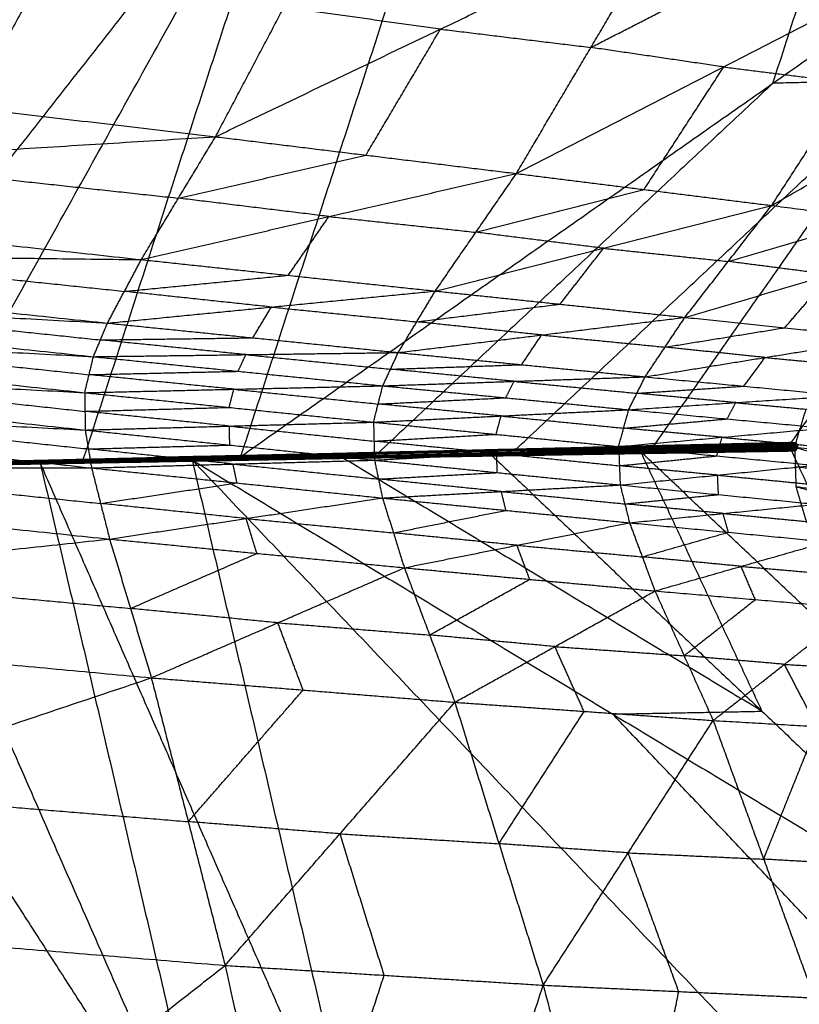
# Model space of a CAD drawing. Header units: millimetres. Extents: x -106 to 110, y -96 to 120.
# Tile 722 of 1020: x 105.51 to 106.78, y -0.78 to 0.82. Entities that reach past the tile are written whole.
import ezdxf

# ---------------------------------------------------------------- set-up
doc = ezdxf.new("R2010")
doc.units = ezdxf.units.MM
doc.header["$MEASUREMENT"] = 0
doc.layers.add('Default', color=7, linetype='Continuous', true_color=0x000000)

msp = doc.modelspace()

# ---------------------------------------------------------------- linework, layer by layer
at = {"layer": 'Default'}
for points in [[(104.848, 0.0852, 11.5495), (105.7133, 1.1879, 10.8952), (106.5785, 2.2906, 10.2409)], [(105.3574, 0.0968, 11.8487), (105.968, 1.1937, 11.0448), (106.5785, 2.2906, 10.2409)], [(105.8698, 0.1086, 12.1525), (106.2242, 1.1996, 11.1967), (106.5785, 2.2906, 10.2409)], [(106.7326, 0.7139, 11.9338), (106.9098, 1.2594, 11.4559), (107.087, 1.8049, 10.978)], [(105.8698, 0.1086, 12.1525), (106.7326, 0.7139, 11.9338), (107.5954, 1.3193, 11.7151)], [(106.3145, 0.1188, 12.4182), (106.955, 0.719, 12.0666), (107.5954, 1.3193, 11.7151)], [(106.7614, 0.129, 12.6869), (107.1784, 0.7242, 12.201), (107.5954, 1.3193, 11.7151)], [(105.1027, 0.091, 11.6991), (105.5353, 0.6423, 11.3719), (105.968, 1.1937, 11.0448)], [(105.7133, 1.1879, 10.8952), (105.408, 0.6394, 11.2971), (105.1027, 0.091, 11.6991)], [(105.968, 1.1937, 11.0448), (105.7908, 0.6482, 11.5227), (105.6136, 0.1027, 12.0006)], [(104.6755, 0.7632, 13.5853), (105.3628, 0.9049, 13.6617), (106.05, 1.0465, 13.738)], [(105.8287, 0.6272, 13.7584), (105.9394, 0.8369, 13.7482), (106.05, 1.0465, 13.738)], [(105.8287, 0.6272, 13.7584), (106.1935, 0.8018, 13.7192), (106.5583, 0.9764, 13.6801)], [(106.3166, 0.5675, 13.7347), (106.4375, 0.772, 13.7074), (106.5583, 0.9764, 13.6801)], [(106.4375, 0.772, 13.7074), (106.6056, 0.8584, 13.6627), (106.7738, 0.9449, 13.618)], [(106.3166, 0.5675, 13.7347), (106.6529, 0.7404, 13.6453), (106.9892, 0.9133, 13.556)], [(106.7307, 0.5156, 13.65), (106.8599, 0.7144, 13.603), (106.9892, 0.9133, 13.556)], [(106.7307, 0.5156, 13.65), (107.032, 0.6875, 13.5161), (107.3332, 0.8595, 13.3821)], [(106.1935, 0.8018, 13.7192), (106.0665, 0.8193, 13.7337), (105.9394, 0.8369, 13.7482)], [(106.0727, 0.5973, 13.7465), (106.1331, 0.6996, 13.7329), (106.1935, 0.8018, 13.7192)], [(106.1935, 0.8018, 13.7192), (106.3155, 0.7869, 13.7133), (106.4375, 0.772, 13.7074)], [(106.6529, 0.7404, 13.6453), (106.5452, 0.7562, 13.6764), (106.4375, 0.772, 13.7074)], [(104.6755, 0.7632, 13.5853), (105.2521, 0.6952, 13.6718), (105.8287, 0.6272, 13.7584)], [(106.5237, 0.5415, 13.6924), (106.5883, 0.641, 13.6689), (106.6529, 0.7404, 13.6453)], [(106.6529, 0.7404, 13.6453), (106.7564, 0.7274, 13.6242), (106.8599, 0.7144, 13.603)], [(106.955, 0.719, 12.0666), (106.7465, 0.4215, 12.3096), (106.538, 0.1239, 12.5525)], [(106.955, 0.719, 12.0666), (106.8438, 0.7165, 12.0002), (106.7326, 0.7139, 11.9338)], [(106.7326, 0.7139, 11.9338), (106.4124, 0.4138, 12.1096), (106.0922, 0.1137, 12.2854)], [(104.5826, 0.5498, 13.5723), (105.2057, 0.5885, 13.6653), (105.8287, 0.6272, 13.7584)], [(105.7083, 0.4278, 13.7701), (105.7685, 0.5275, 13.7642), (105.8287, 0.6272, 13.7584)], [(105.8287, 0.6272, 13.7584), (106.0727, 0.5973, 13.7465), (106.3166, 0.5675, 13.7347)], [(105.7685, 0.5275, 13.7642), (105.9206, 0.5624, 13.7554), (106.0727, 0.5973, 13.7465)], [(105.2057, 0.5885, 13.6653), (105.4871, 0.558, 13.7148), (105.7685, 0.5275, 13.7642)], [(105.7083, 0.4278, 13.7701), (106.0125, 0.4977, 13.7524), (106.3166, 0.5675, 13.7347)], [(106.1851, 0.3768, 13.7657), (106.2509, 0.4722, 13.7502), (106.3166, 0.5675, 13.7347)], [(106.3166, 0.5675, 13.7347), (106.5237, 0.5415, 13.6924), (106.7307, 0.5156, 13.65)], [(104.5826, 0.5498, 13.5723), (105.1455, 0.4888, 13.6712), (105.7083, 0.4278, 13.7701)], [(106.0125, 0.4977, 13.7524), (105.8905, 0.5126, 13.7583), (105.7685, 0.5275, 13.7642)], [(106.2509, 0.4722, 13.7502), (106.3873, 0.5069, 13.7213), (106.5237, 0.5415, 13.6924)], [(106.1851, 0.3768, 13.7657), (106.4579, 0.4462, 13.7079), (106.7307, 0.5156, 13.65)], [(106.59, 0.3341, 13.7032), (106.6603, 0.4248, 13.6766), (106.7307, 0.5156, 13.65)], [(106.7307, 0.5156, 13.65), (106.8963, 0.4942, 13.5839), (107.0618, 0.4728, 13.5178)], [(105.9467, 0.4023, 13.7679), (105.9796, 0.45, 13.7601), (106.0125, 0.4977, 13.7524)], [(106.0125, 0.4977, 13.7524), (106.1317, 0.4849, 13.7513), (106.2509, 0.4722, 13.7502)], [(106.6603, 0.4248, 13.6766), (106.7783, 0.4595, 13.6303), (106.8963, 0.4942, 13.5839)], [(106.4579, 0.4462, 13.7079), (106.3544, 0.4592, 13.729), (106.2509, 0.4722, 13.7502)], [(106.59, 0.3341, 13.7032), (106.8259, 0.4034, 13.6105), (107.0618, 0.4728, 13.5178)], [(104.5401, 0.4418, 13.567), (105.0967, 0.3833, 13.6716), (105.6534, 0.3248, 13.7761)], [(104.5401, 0.4418, 13.567), (105.1242, 0.4348, 13.6686), (105.7083, 0.4278, 13.7701)], [(105.1242, 0.4348, 13.6686), (105.4025, 0.4055, 13.7208), (105.6809, 0.3763, 13.7731)], [(106.3875, 0.3555, 13.7344), (106.4227, 0.4008, 13.7211), (106.4579, 0.4462, 13.7079)], [(106.4579, 0.4462, 13.7079), (106.5591, 0.4355, 13.6922), (106.6603, 0.4248, 13.6766)], [(105.6534, 0.3248, 13.7761), (105.6809, 0.3763, 13.7731), (105.7083, 0.4278, 13.7701)], [(105.7083, 0.4278, 13.7701), (105.9467, 0.4023, 13.7679), (106.1851, 0.3768, 13.7657)], [(106.8259, 0.4034, 13.6105), (106.7431, 0.4141, 13.6435), (106.6603, 0.4248, 13.6766)], [(105.6809, 0.3763, 13.7731), (105.8138, 0.3893, 13.7705), (105.9467, 0.4023, 13.7679)], [(106.752, 0.3173, 13.6488), (106.789, 0.3603, 13.6296), (106.8259, 0.4034, 13.6105)], [(104.5223, 0.3864, 13.5652), (105.0764, 0.3283, 13.672), (105.6306, 0.2703, 13.7788)], [(104.5223, 0.3864, 13.5652), (105.0878, 0.3556, 13.6706), (105.6534, 0.3248, 13.7761)], [(105.6534, 0.3248, 13.7761), (105.9192, 0.3508, 13.7709), (106.1851, 0.3768, 13.7657)], [(105.9192, 0.3508, 13.7709), (105.8, 0.3635, 13.772), (105.6809, 0.3763, 13.7731)], [(106.125, 0.277, 13.7804), (106.155, 0.3269, 13.7731), (106.1851, 0.3768, 13.7657)], [(106.1851, 0.3768, 13.7657), (106.3875, 0.3555, 13.7344), (106.59, 0.3341, 13.7032)], [(105.0878, 0.3556, 13.6706), (105.3649, 0.3266, 13.724), (105.642, 0.2975, 13.7774)], [(106.155, 0.3269, 13.7731), (106.2713, 0.3412, 13.7537), (106.3875, 0.3555, 13.7344)], [(105.8892, 0.3009, 13.7783), (105.9042, 0.3258, 13.7746), (105.9192, 0.3508, 13.7709)], [(105.9192, 0.3508, 13.7709), (106.0371, 0.3389, 13.772), (106.155, 0.3269, 13.7731)], [(104.5107, 0.3293, 13.5645), (105.0636, 0.2706, 13.6723), (105.6165, 0.2119, 13.7802)], [(104.5107, 0.3293, 13.5645), (105.0707, 0.2998, 13.6716), (105.6306, 0.2703, 13.7788)], [(105.6306, 0.2703, 13.7788), (105.642, 0.2975, 13.7774), (105.6534, 0.3248, 13.7761)], [(105.6534, 0.3248, 13.7761), (105.8892, 0.3009, 13.7783), (106.125, 0.277, 13.7804)], [(106.125, 0.277, 13.7804), (106.3575, 0.3055, 13.7418), (106.59, 0.3341, 13.7032)], [(106.3575, 0.3055, 13.7418), (106.2562, 0.3162, 13.7574), (106.155, 0.3269, 13.7731)], [(106.5255, 0.2376, 13.728), (106.5577, 0.2858, 13.7156), (106.59, 0.3341, 13.7032)], [(106.59, 0.3341, 13.7032), (106.752, 0.3173, 13.6488), (106.9141, 0.3004, 13.5944)], [(106.3252, 0.2573, 13.7542), (106.3413, 0.2814, 13.748), (106.3575, 0.3055, 13.7418)], [(106.3575, 0.3055, 13.7418), (106.4576, 0.2957, 13.7287), (106.5577, 0.2858, 13.7156)], [(106.5577, 0.2858, 13.7156), (106.6549, 0.3015, 13.6822), (106.752, 0.3173, 13.6488)], [(105.0707, 0.2998, 13.6716), (105.3471, 0.2704, 13.7255), (105.6236, 0.2411, 13.7795)], [(105.642, 0.2975, 13.7774), (105.7656, 0.2992, 13.7779), (105.8892, 0.3009, 13.7783)], [(105.8778, 0.2736, 13.7796), (105.7599, 0.2856, 13.7785), (105.642, 0.2975, 13.7774)], [(106.5255, 0.2376, 13.728), (106.7198, 0.269, 13.6612), (106.9141, 0.3004, 13.5944)], [(105.6306, 0.2703, 13.7788), (105.8778, 0.2736, 13.7796), (106.125, 0.277, 13.7804)], [(105.8653, 0.2466, 13.7827), (105.8715, 0.2601, 13.7811), (105.8778, 0.2736, 13.7796)], [(105.8778, 0.2736, 13.7796), (105.9951, 0.2618, 13.7816), (106.1125, 0.25, 13.7835)], [(106.1, 0.223, 13.7865), (106.1125, 0.25, 13.7835), (106.125, 0.277, 13.7804)], [(106.125, 0.277, 13.7804), (106.3252, 0.2573, 13.7542), (106.5255, 0.2376, 13.728)], [(106.7198, 0.269, 13.6612), (106.6388, 0.2774, 13.6884), (106.5577, 0.2858, 13.7156)], [(104.5092, 0.2705, 13.5651), (105.0629, 0.2412, 13.6726), (105.6165, 0.2119, 13.7802)], [(104.5092, 0.2705, 13.5651), (105.0632, 0.2109, 13.6718), (105.6172, 0.1513, 13.7785)], [(105.6165, 0.2119, 13.7802), (105.6236, 0.2411, 13.7795), (105.6306, 0.2703, 13.7788)], [(105.6306, 0.2703, 13.7788), (105.8653, 0.2466, 13.7827), (106.1, 0.223, 13.7865)], [(106.1125, 0.25, 13.7835), (106.2189, 0.2536, 13.7688), (106.3252, 0.2573, 13.7542)], [(106.6858, 0.2224, 13.6789), (106.7028, 0.2457, 13.67), (106.7198, 0.269, 13.6612)], [(106.7198, 0.269, 13.6612), (106.7999, 0.2614, 13.6366), (106.8801, 0.2538, 13.6121)], [(105.0629, 0.2412, 13.6726), (105.3399, 0.2114, 13.726), (105.6169, 0.1816, 13.7793)], [(105.6236, 0.2411, 13.7795), (105.7444, 0.2439, 13.7811), (105.8653, 0.2466, 13.7827)], [(105.8583, 0.2175, 13.7834), (105.7409, 0.2293, 13.7814), (105.6236, 0.2411, 13.7795)], [(106.3128, 0.2303, 13.7572), (106.2126, 0.2401, 13.7704), (106.1125, 0.25, 13.7835)], [(106.1, 0.223, 13.7865), (106.3128, 0.2303, 13.7572), (106.5255, 0.2376, 13.728)], [(106.2994, 0.2036, 13.7623), (106.3061, 0.2169, 13.7598), (106.3128, 0.2303, 13.7572)], [(106.3128, 0.2303, 13.7572), (106.4124, 0.2206, 13.7451), (106.5121, 0.2109, 13.733)], [(106.4987, 0.1842, 13.738), (106.5121, 0.2109, 13.733), (106.5255, 0.2376, 13.728)], [(106.5255, 0.2376, 13.728), (106.6858, 0.2224, 13.6789), (106.8461, 0.2072, 13.6298)], [(104.5141, 0.2093, 13.5664), (105.0656, 0.1803, 13.6724), (105.6172, 0.1513, 13.7785)], [(104.5141, 0.2093, 13.5664), (105.0708, 0.1496, 13.6704), (105.6276, 0.0898, 13.7745)], [(105.6165, 0.2119, 13.7802), (105.8583, 0.2175, 13.7834), (106.1, 0.223, 13.7865)], [(105.6165, 0.2119, 13.7802), (105.6169, 0.1816, 13.7793), (105.6172, 0.1513, 13.7785)], [(105.6165, 0.2119, 13.7802), (105.8507, 0.188, 13.7849), (106.0849, 0.164, 13.7896)], [(105.8507, 0.188, 13.7849), (105.8545, 0.2027, 13.7841), (105.8583, 0.2175, 13.7834)], [(105.8583, 0.2175, 13.7834), (105.9754, 0.2055, 13.7857), (106.0924, 0.1935, 13.7881)], [(106.0849, 0.164, 13.7896), (106.0924, 0.1935, 13.7881), (106.1, 0.223, 13.7865)], [(106.1, 0.223, 13.7865), (106.2994, 0.2036, 13.7623), (106.4987, 0.1842, 13.738)], [(106.5121, 0.2109, 13.733), (106.599, 0.2166, 13.7059), (106.6858, 0.2224, 13.6789)], [(106.6724, 0.1957, 13.6839), (106.5923, 0.2033, 13.7084), (106.5121, 0.2109, 13.733)], [(106.0924, 0.1935, 13.7881), (106.1959, 0.1985, 13.7752), (106.2994, 0.2036, 13.7623)], [(106.2918, 0.1741, 13.7638), (106.1921, 0.1838, 13.7759), (106.0924, 0.1935, 13.7881)], [(106.4987, 0.1842, 13.738), (106.6724, 0.1957, 13.6839), (106.8461, 0.2072, 13.6298)], [(106.6583, 0.1693, 13.691), (106.6654, 0.1825, 13.6875), (106.6724, 0.1957, 13.6839)], [(106.6724, 0.1957, 13.6839), (106.7522, 0.1883, 13.6604), (106.832, 0.1808, 13.6369)], [(105.0656, 0.1803, 13.6724), (105.344, 0.1504, 13.7245), (105.6224, 0.1206, 13.7765)], [(105.6169, 0.1816, 13.7793), (105.7338, 0.1848, 13.7821), (105.8507, 0.188, 13.7849)], [(105.851, 0.1577, 13.784), (105.734, 0.1696, 13.7817), (105.6169, 0.1816, 13.7793)], [(106.0849, 0.164, 13.7896), (106.2918, 0.1741, 13.7638), (106.4987, 0.1842, 13.738)], [(106.4825, 0.1245, 13.7429), (106.4906, 0.1543, 13.7404), (106.4987, 0.1842, 13.738)], [(106.4987, 0.1842, 13.738), (106.6583, 0.1693, 13.691), (106.8179, 0.1545, 13.644)], [(106.768, 0.1237, 12.677), (106.7772, 0.1544, 12.669), (106.7865, 0.1852, 12.6611)], [(105.6172, 0.1513, 13.7785), (105.851, 0.1577, 13.784), (106.0849, 0.164, 13.7896)], [(106.0849, 0.164, 13.7896), (106.0857, 0.1332, 13.7879), (106.0865, 0.1024, 13.7863)], [(106.0849, 0.164, 13.7896), (106.2837, 0.1443, 13.7662), (106.4825, 0.1245, 13.7429)], [(106.2837, 0.1443, 13.7662), (106.2877, 0.1592, 13.765), (106.2918, 0.1741, 13.7638)], [(106.2918, 0.1741, 13.7638), (106.3912, 0.1642, 13.7521), (106.4906, 0.1543, 13.7404)], [(106.4906, 0.1543, 13.7404), (106.5745, 0.1618, 13.7157), (106.6583, 0.1693, 13.691)], [(105.6172, 0.1513, 13.7785), (105.6224, 0.1206, 13.7765), (105.6276, 0.0898, 13.7745)], [(105.6172, 0.1513, 13.7785), (105.8518, 0.1269, 13.7824), (106.0865, 0.1024, 13.7863)], [(105.851, 0.1577, 13.784), (105.9684, 0.1454, 13.786), (106.0857, 0.1332, 13.7879)], [(105.8518, 0.1269, 13.7824), (105.8514, 0.1423, 13.7832), (105.851, 0.1577, 13.784)], [(106.0857, 0.1332, 13.7879), (106.1847, 0.1387, 13.7771), (106.2837, 0.1443, 13.7662)], [(106.4825, 0.1245, 13.7429), (106.6502, 0.1395, 13.6934), (106.8179, 0.1545, 13.644)], [(106.6502, 0.1395, 13.6934), (106.5704, 0.1469, 13.7169), (106.4906, 0.1543, 13.7404)], [(106.2845, 0.1135, 13.7646), (106.1851, 0.1233, 13.7762), (106.0857, 0.1332, 13.7879)], [(106.0939, 0.1139, 12.2687), (106.4314, 0.1225, 12.4728), (106.7689, 0.1311, 12.6769)], [(106.0939, 0.1139, 12.2687), (106.4327, 0.1213, 12.4708), (106.7716, 0.1288, 12.6729)], [(106.1068, 0.1157, 12.2857), (106.4356, 0.1235, 12.4844), (106.7644, 0.1313, 12.6831)], [(106.1068, 0.1157, 12.2857), (106.4378, 0.1234, 12.4813), (106.7689, 0.1311, 12.6769)], [(106.1068, 0.1157, 12.2857), (106.4348, 0.1232, 12.4854), (106.7629, 0.1306, 12.6851)], [(106.3145, 0.1188, 12.4182), (106.5387, 0.1247, 12.5517), (106.7629, 0.1306, 12.6851)], [(106.3145, 0.1188, 12.4182), (106.5383, 0.1244, 12.5522), (106.7621, 0.13, 12.6861)], [(106.3145, 0.1188, 12.4182), (106.538, 0.1239, 12.5525), (106.7614, 0.129, 12.6869)], [(106.7702, 0.13, 12.6749), (106.6008, 0.1262, 12.5739), (106.4314, 0.1225, 12.4728)], [(106.7636, 0.131, 12.6841), (106.5992, 0.1271, 12.5848), (106.4348, 0.1232, 12.4854)], [(106.4356, 0.1235, 12.4844), (106.5996, 0.1272, 12.5843), (106.7636, 0.131, 12.6841)], [(106.4378, 0.1234, 12.4813), (106.6022, 0.1273, 12.5807), (106.7667, 0.1312, 12.68)], [(106.7617, 0.1295, 12.6865), (106.6499, 0.1267, 12.6195), (106.538, 0.1239, 12.5525)], [(106.7625, 0.1303, 12.6856), (106.6504, 0.1274, 12.6189), (106.5383, 0.1244, 12.5522)], [(106.5383, 0.1244, 12.5522), (106.65, 0.127, 12.6193), (106.7617, 0.1295, 12.6865)], [(106.6417, 0.1093, 13.6969), (106.6459, 0.1244, 13.6952), (106.6502, 0.1395, 13.6934)], [(106.6502, 0.1395, 13.6934), (106.7298, 0.1319, 13.6704), (106.8094, 0.1243, 13.6474)], [(106.7614, 0.129, 12.6869), (106.7617, 0.1295, 12.6865), (106.7621, 0.13, 12.6861)], [(106.7621, 0.13, 12.6861), (106.7625, 0.1303, 12.6856), (106.7629, 0.1306, 12.6851)], [(106.7629, 0.1306, 12.6851), (106.7636, 0.131, 12.6841), (106.7644, 0.1313, 12.6831)], [(106.7644, 0.1313, 12.6831), (106.7667, 0.1312, 12.68), (106.7689, 0.1311, 12.6769)], [(106.7689, 0.1311, 12.6769), (106.7702, 0.13, 12.6749), (106.7716, 0.1288, 12.6729)], [(106.7716, 0.1288, 12.6729), (106.772, 0.1278, 12.6722), (106.7724, 0.1267, 12.6714)], [(105.3419, 0.0966, 11.826), (105.7179, 0.1052, 12.0474), (106.0939, 0.1139, 12.2687)], [(105.3503, 0.0977, 11.838), (105.7286, 0.1067, 12.0619), (106.1068, 0.1157, 12.2857)], [(105.3503, 0.0977, 11.838), (105.7221, 0.1058, 12.0533), (106.0939, 0.1139, 12.2687)], [(105.3574, 0.0968, 11.8487), (105.7321, 0.1063, 12.0672), (106.1068, 0.1157, 12.2857)], [(105.9883, 0.1122, 12.2191), (105.8009, 0.1074, 12.1099), (105.6136, 0.1027, 12.0006)], [(105.6224, 0.1206, 13.7765), (105.7371, 0.1237, 13.7795), (105.8518, 0.1269, 13.7824)], [(105.857, 0.0961, 13.7804), (105.7397, 0.1084, 13.7785), (105.6224, 0.1206, 13.7765)], [(105.7221, 0.1058, 12.0533), (105.9112, 0.1103, 12.1653), (106.1003, 0.1148, 12.2772)], [(106.1003, 0.1148, 12.2772), (105.9144, 0.1107, 12.1695), (105.7286, 0.1067, 12.0619)], [(105.7321, 0.1063, 12.0672), (105.8602, 0.1092, 12.1432), (105.9883, 0.1122, 12.2191)], [(105.7906, 0.1029, 12.1045), (106.0326, 0.1075, 12.2489), (106.2745, 0.1121, 12.3933)], [(105.8698, 0.1086, 12.1525), (106.0922, 0.1137, 12.2854), (106.3145, 0.1188, 12.4182)], [(105.8698, 0.1086, 12.1525), (105.9883, 0.1122, 12.2191), (106.1068, 0.1157, 12.2857)], [(106.0922, 0.1137, 12.2854), (106.0402, 0.1129, 12.2522), (105.9883, 0.1122, 12.2191)], [(106.0472, 0.1056, 12.2501), (106.4054, 0.1118, 12.4661), (106.7637, 0.118, 12.6822)], [(106.0472, 0.1056, 12.2501), (106.4075, 0.1115, 12.4633), (106.7678, 0.1174, 12.6764)], [(106.0472, 0.1056, 12.2501), (106.1608, 0.1088, 12.3217), (106.2745, 0.1121, 12.3933)], [(106.0636, 0.1064, 12.2513), (106.4177, 0.1136, 12.4614), (106.7718, 0.1208, 12.6714)], [(106.0636, 0.1064, 12.2513), (106.4171, 0.1127, 12.462), (106.7707, 0.119, 12.6727)], [(106.0636, 0.1064, 12.2513), (106.4157, 0.1119, 12.4639), (106.7678, 0.1174, 12.6764)], [(106.4256, 0.1153, 12.4644), (106.2485, 0.1117, 12.3594), (106.0715, 0.1081, 12.2543)], [(106.0715, 0.1081, 12.2543), (106.2446, 0.1108, 12.3578), (106.4177, 0.1136, 12.4614)], [(106.0793, 0.1098, 12.2574), (106.4259, 0.1182, 12.4644), (106.7724, 0.1267, 12.6714)], [(106.0793, 0.1098, 12.2574), (106.4259, 0.1167, 12.4641), (106.7725, 0.1236, 12.6709)], [(106.0793, 0.1098, 12.2574), (106.4256, 0.1153, 12.4644), (106.7718, 0.1208, 12.6714)], [(106.0793, 0.1098, 12.2574), (106.0866, 0.1118, 12.263), (106.0939, 0.1139, 12.2687)], [(106.0865, 0.1024, 13.7863), (106.2845, 0.1135, 13.7646), (106.4825, 0.1245, 13.7429)], [(106.4331, 0.1203, 12.4701), (106.2599, 0.116, 12.3665), (106.0866, 0.1118, 12.263)], [(106.2107, 0.1173, 12.352), (106.1514, 0.1155, 12.3187), (106.0922, 0.1137, 12.2854)], [(106.0939, 0.1139, 12.2687), (106.4331, 0.1203, 12.4701), (106.7724, 0.1267, 12.6714)], [(106.0939, 0.1139, 12.2687), (106.1003, 0.1148, 12.2772), (106.1068, 0.1157, 12.2857)], [(106.1003, 0.1148, 12.2772), (106.2658, 0.1186, 12.375), (106.4314, 0.1225, 12.4728)], [(106.1068, 0.1157, 12.2857), (106.2107, 0.1173, 12.352), (106.3145, 0.1188, 12.4182)], [(106.2107, 0.1173, 12.352), (106.3227, 0.1202, 12.4187), (106.4348, 0.1232, 12.4854)], [(106.2745, 0.1121, 12.3933), (106.5179, 0.1165, 12.5396), (106.7612, 0.1209, 12.6859)], [(106.2745, 0.1121, 12.3933), (106.5181, 0.1159, 12.5392), (106.7617, 0.1198, 12.6852)], [(106.2745, 0.1121, 12.3933), (106.5191, 0.115, 12.5377), (106.7637, 0.118, 12.6822)], [(106.2745, 0.1121, 12.3933), (106.7149, -0.305, 12.202), (107.1553, -0.722, 12.0106)], [(106.2845, 0.1135, 13.7646), (106.3841, 0.1034, 13.7524), (106.4837, 0.0933, 13.7403)], [(106.2857, 0.0822, 13.762), (106.2851, 0.0979, 13.7633), (106.2845, 0.1135, 13.7646)], [(106.5191, 0.115, 12.5377), (106.4623, 0.1134, 12.5019), (106.4054, 0.1118, 12.4661)], [(106.7657, 0.1177, 12.6793), (106.5866, 0.1146, 12.5713), (106.4075, 0.1115, 12.4633)], [(106.4075, 0.1115, 12.4633), (106.4116, 0.1117, 12.4636), (106.4157, 0.1119, 12.4639)], [(106.4171, 0.1127, 12.462), (106.4164, 0.1123, 12.4629), (106.4157, 0.1119, 12.4639)], [(106.7692, 0.1182, 12.6746), (106.5932, 0.1155, 12.5683), (106.4171, 0.1127, 12.462)], [(106.4177, 0.1136, 12.4614), (106.4174, 0.1131, 12.4617), (106.4171, 0.1127, 12.462)], [(106.7712, 0.1199, 12.6721), (106.5945, 0.1168, 12.5667), (106.4177, 0.1136, 12.4614)], [(106.4259, 0.1167, 12.4641), (106.4257, 0.116, 12.4642), (106.4256, 0.1153, 12.4644)], [(106.7725, 0.1251, 12.6711), (106.5992, 0.1217, 12.5678), (106.4259, 0.1182, 12.4644)], [(106.4259, 0.1167, 12.4641), (106.5992, 0.1209, 12.5676), (106.7725, 0.1251, 12.6711)], [(106.7722, 0.1222, 12.6711), (106.599, 0.1194, 12.5676), (106.4259, 0.1167, 12.4641)], [(106.4259, 0.1182, 12.4644), (106.4295, 0.1192, 12.4672), (106.4331, 0.1203, 12.4701)], [(106.4314, 0.1225, 12.4728), (106.4346, 0.1229, 12.4771), (106.4378, 0.1234, 12.4813)], [(106.4314, 0.1225, 12.4728), (106.4321, 0.1219, 12.4718), (106.4327, 0.1213, 12.4708)], [(106.4327, 0.1213, 12.4708), (106.4329, 0.1208, 12.4704), (106.4331, 0.1203, 12.4701)], [(106.4331, 0.1203, 12.4701), (106.6026, 0.124, 12.5711), (106.772, 0.1278, 12.6722)], [(106.4348, 0.1232, 12.4854), (106.4868, 0.1239, 12.5186), (106.5387, 0.1247, 12.5517)], [(106.4356, 0.1235, 12.4844), (106.4367, 0.1235, 12.4829), (106.4378, 0.1234, 12.4813)], [(106.4825, 0.1245, 13.7429), (106.4837, 0.0933, 13.7403), (106.485, 0.0621, 13.7377)], [(106.4825, 0.1245, 13.7429), (106.6417, 0.1093, 13.6969), (106.8008, 0.0942, 13.6509)], [(106.5179, 0.1165, 12.5396), (106.6397, 0.1184, 12.6126), (106.7615, 0.1203, 12.6855)], [(106.5181, 0.1159, 12.5392), (106.518, 0.1162, 12.5394), (106.5179, 0.1165, 12.5396)], [(106.5179, 0.1165, 12.5396), (106.6164, -0.0943, 12.3708), (106.7149, -0.305, 12.202)], [(106.9582, -0.3006, 12.3483), (106.7381, -0.0921, 12.4439), (106.5179, 0.1165, 12.5396)], [(106.5181, 0.1159, 12.5392), (106.6404, 0.1174, 12.6114), (106.7627, 0.1189, 12.6837)], [(106.7627, 0.1189, 12.6837), (106.6409, 0.117, 12.6107), (106.5191, 0.115, 12.5377)], [(106.5383, 0.1244, 12.5522), (106.5385, 0.1246, 12.5519), (106.5387, 0.1247, 12.5517)], [(106.7612, 0.1209, 12.6859), (106.7615, 0.1203, 12.6855), (106.7617, 0.1198, 12.6852)], [(106.7612, 0.1209, 12.6859), (106.9582, -0.3006, 12.3483), (107.1553, -0.722, 12.0106)], [(106.7617, 0.1198, 12.6852), (106.7627, 0.1189, 12.6837), (106.7637, 0.118, 12.6822)], [(106.7637, 0.118, 12.6822), (106.7657, 0.1177, 12.6793), (106.7678, 0.1174, 12.6764)], [(106.7678, 0.1174, 12.6764), (106.7692, 0.1182, 12.6746), (106.7707, 0.119, 12.6727)], [(106.768, 0.1237, 12.677), (106.769, 0.0916, 12.6707), (106.77, 0.0596, 12.6644)], [(106.768, 0.1237, 12.677), (106.9373, 0.1026, 12.8045), (107.1066, 0.0814, 12.932)], [(106.768, 0.1237, 12.677), (106.9388, 0.0702, 12.7981), (107.1097, 0.0168, 12.9192)], [(106.7707, 0.119, 12.6727), (106.7712, 0.1199, 12.6721), (106.7718, 0.1208, 12.6714)], [(106.7718, 0.1208, 12.6714), (106.7722, 0.1222, 12.6711), (106.7725, 0.1236, 12.6709)], [(106.7724, 0.1267, 12.6714), (106.7725, 0.1251, 12.6711), (106.7725, 0.1236, 12.6709)], [(105.2978, 0.0932, 11.8129), (105.5442, 0.0981, 11.9587), (105.7906, 0.1029, 12.1045)], [(105.3038, 0.0927, 11.8134), (105.424, 0.0954, 11.8861), (105.5442, 0.0981, 11.9587)], [(105.5502, 0.0975, 11.9593), (105.427, 0.0951, 11.8863), (105.3038, 0.0927, 11.8134)], [(105.3099, 0.0921, 11.814), (105.6785, 0.0989, 12.0321), (106.0472, 0.1056, 12.2501)], [(105.3099, 0.0921, 11.814), (105.5502, 0.0975, 11.9593), (105.7906, 0.1029, 12.1045)], [(105.6842, 0.099, 12.0322), (105.4999, 0.0956, 11.9232), (105.3156, 0.0923, 11.8141)], [(105.3213, 0.0924, 11.8142), (105.6924, 0.0994, 12.0328), (106.0636, 0.1064, 12.2513)], [(105.3213, 0.0924, 11.8142), (105.6842, 0.099, 12.0322), (106.0472, 0.1056, 12.2501)], [(105.6978, 0.1003, 12.0347), (105.5122, 0.0968, 11.9255), (105.3266, 0.0934, 11.8162)], [(105.332, 0.0943, 11.8182), (105.7057, 0.102, 12.0378), (106.0793, 0.1098, 12.2574)], [(105.332, 0.0943, 11.8182), (105.6978, 0.1003, 12.0347), (106.0636, 0.1064, 12.2513)], [(105.7106, 0.1032, 12.0417), (105.5238, 0.0993, 11.9319), (105.337, 0.0954, 11.8221)], [(105.3419, 0.0966, 11.826), (105.7106, 0.1032, 12.0417), (106.0793, 0.1098, 12.2574)], [(105.7221, 0.1058, 12.0533), (105.5341, 0.1014, 11.9427), (105.3461, 0.0971, 11.832)], [(105.7321, 0.1063, 12.0672), (105.543, 0.1018, 11.9553), (105.3539, 0.0973, 11.8434)], [(105.3574, 0.0968, 11.8487), (105.6136, 0.1027, 12.0006), (105.8698, 0.1086, 12.1525)], [(105.5442, 0.0981, 11.9587), (105.6864, -0.5104, 11.517), (105.8286, -1.1189, 11.0754)], [(106.075, -1.1141, 11.2212), (105.8096, -0.508, 11.5899), (105.5442, 0.0981, 11.9587)], [(105.5502, 0.0975, 11.9593), (105.7346, 0.1009, 12.0683), (105.9189, 0.1043, 12.1773)], [(105.6785, 0.0989, 12.0321), (105.6144, 0.0982, 11.9957), (105.5502, 0.0975, 11.9593)], [(105.6276, 0.0898, 13.7745), (105.857, 0.0961, 13.7804), (106.0865, 0.1024, 13.7863)], [(105.6785, 0.0989, 12.0321), (105.6814, 0.0989, 12.0321), (105.6842, 0.099, 12.0322)], [(105.6842, 0.099, 12.0322), (105.8698, 0.1025, 12.1414), (106.0554, 0.106, 12.2507)], [(106.0554, 0.106, 12.2507), (105.8739, 0.1027, 12.1417), (105.6924, 0.0994, 12.0328)], [(105.6924, 0.0994, 12.0328), (105.6951, 0.0999, 12.0338), (105.6978, 0.1003, 12.0347)], [(105.6978, 0.1003, 12.0347), (105.8846, 0.1042, 12.1445), (106.0715, 0.1081, 12.2543)], [(106.0715, 0.1081, 12.2543), (105.8886, 0.105, 12.146), (105.7057, 0.102, 12.0378)], [(105.7057, 0.102, 12.0378), (105.7081, 0.1026, 12.0397), (105.7106, 0.1032, 12.0417)], [(105.7106, 0.1032, 12.0417), (105.8986, 0.1075, 12.1524), (106.0866, 0.1118, 12.263)], [(106.0866, 0.1118, 12.263), (105.9022, 0.1085, 12.1552), (105.7179, 0.1052, 12.0474)], [(105.7179, 0.1052, 12.0474), (105.72, 0.1055, 12.0504), (105.7221, 0.1058, 12.0533)], [(105.7286, 0.1067, 12.0619), (105.7303, 0.1065, 12.0645), (105.7321, 0.1063, 12.0672)], [(105.7906, 0.1029, 12.1045), (105.9189, 0.1043, 12.1773), (106.0472, 0.1056, 12.2501)], [(105.7906, 0.1029, 12.1045), (106.075, -1.1141, 11.2212), (106.3595, -2.3311, 10.338)], [(105.7906, 0.1029, 12.1045), (106.4729, -0.3096, 12.0576), (107.1553, -0.722, 12.0106)], [(105.7906, 0.1029, 12.1045), (106.6307, -0.7813, 11.7607), (107.4707, -1.6655, 11.4168)], [(105.857, 0.0961, 13.7804), (105.975, 0.0839, 13.7814), (106.0929, 0.0717, 13.7823)], [(105.8635, 0.0654, 13.7765), (105.8603, 0.0808, 13.7784), (105.857, 0.0961, 13.7804)], [(105.9189, 0.1043, 12.1773), (105.9757, 0.1059, 12.2131), (106.0326, 0.1075, 12.2489)], [(106.0326, 0.1075, 12.2489), (106.0967, 0.1082, 12.2853), (106.1608, 0.1088, 12.3217)], [(106.7149, -0.305, 12.202), (106.3737, -0.0988, 12.2254), (106.0326, 0.1075, 12.2489)], [(106.0472, 0.1056, 12.2501), (106.0554, 0.106, 12.2507), (106.0636, 0.1064, 12.2513)], [(106.0554, 0.106, 12.2507), (106.2314, 0.1087, 12.357), (106.4075, 0.1115, 12.4633)], [(106.0636, 0.1064, 12.2513), (106.0715, 0.1081, 12.2543), (106.0793, 0.1098, 12.2574)], [(106.0865, 0.1024, 13.7863), (106.0929, 0.0717, 13.7823), (106.0994, 0.041, 13.7784)], [(106.0865, 0.1024, 13.7863), (106.2857, 0.0822, 13.762), (106.485, 0.0621, 13.7377)], [(106.4054, 0.1118, 12.4661), (106.2831, 0.1103, 12.3939), (106.1608, 0.1088, 12.3217)], [(106.4075, 0.1115, 12.4633), (106.4064, 0.1117, 12.4647), (106.4054, 0.1118, 12.4661)], [(106.4837, 0.0933, 13.7403), (106.5627, 0.1013, 13.7186), (106.6417, 0.1093, 13.6969)], [(104.5293, 0.0912, 13.5695), (105.0784, 0.0905, 13.672), (105.6276, 0.0898, 13.7745)], [(104.5293, 0.0912, 13.5695), (105.093, 0.0328, 13.6672), (105.6568, -0.0256, 13.7648)], [(104.8082, 0.0832, 11.5258), (105.5838, -1.1239, 10.9319), (106.3595, -2.3311, 10.338)], [(105.8286, -1.1189, 11.0754), (105.4408, -0.5154, 11.3724), (105.053, 0.0882, 11.6693)], [(105.0784, 0.0905, 13.672), (105.3603, 0.0613, 13.7208), (105.6422, 0.0321, 13.7697)], [(105.2978, 0.0932, 11.8129), (105.8286, -1.1189, 11.0754), (106.3595, -2.3311, 10.338)], [(105.6276, 0.0898, 13.7745), (105.6422, 0.0321, 13.7697), (105.6568, -0.0256, 13.7648)], [(105.6276, 0.0898, 13.7745), (105.8635, 0.0654, 13.7765), (106.0994, 0.041, 13.7784)], [(106.0929, 0.0717, 13.7823), (106.1893, 0.077, 13.7722), (106.2857, 0.0822, 13.762)], [(106.6429, 0.0781, 13.6943), (106.5633, 0.0857, 13.7173), (106.4837, 0.0933, 13.7403)], [(106.485, 0.0621, 13.7377), (106.6429, 0.0781, 13.6943), (106.8008, 0.0942, 13.6509)], [(106.9388, 0.0702, 12.7981), (106.8539, 0.0809, 12.7344), (106.769, 0.0916, 12.6707)], [(105.6422, 0.0321, 13.7697), (105.7528, 0.0488, 13.7731), (105.8635, 0.0654, 13.7765)], [(106.2922, 0.0515, 13.7581), (106.1925, 0.0616, 13.7702), (106.0929, 0.0717, 13.7823)], [(106.6429, 0.0781, 13.6943), (106.7226, 0.0703, 13.6708), (106.8024, 0.0625, 13.6474)], [(106.6444, 0.0465, 13.6908), (106.6437, 0.0623, 13.6925), (106.6429, 0.0781, 13.6943)], [(106.0994, 0.041, 13.7784), (106.2922, 0.0515, 13.7581), (106.485, 0.0621, 13.7377)], [(106.2922, 0.0515, 13.7581), (106.3923, 0.0415, 13.7448), (106.4925, 0.0314, 13.7316)], [(106.2997, 0.0209, 13.7519), (106.2959, 0.0362, 13.755), (106.2922, 0.0515, 13.7581)], [(106.485, 0.0621, 13.7377), (106.4925, 0.0314, 13.7316), (106.5001, 0.0008, 13.7255)], [(106.485, 0.0621, 13.7377), (106.6444, 0.0465, 13.6908), (106.8039, 0.0309, 13.6438)], [(106.77, 0.0596, 12.6644), (106.7786, 0.0304, 12.648), (106.7873, 0.0012, 12.6316)], [(106.77, 0.0596, 12.6644), (106.9398, 0.0382, 12.7918), (107.1097, 0.0168, 12.9192)], [(106.77, 0.0596, 12.6644), (106.9494, 0.0087, 12.7758), (107.1289, -0.0422, 12.8873)], [(105.8781, 0.0077, 13.7716), (105.7601, 0.0199, 13.7706), (105.6422, 0.0321, 13.7697)], [(105.6568, -0.0256, 13.7648), (105.8781, 0.0077, 13.7716), (106.0994, 0.041, 13.7784)], [(106.0994, 0.041, 13.7784), (106.1172, -0.0156, 13.7688), (106.1349, -0.0722, 13.7592)], [(106.0994, 0.041, 13.7784), (106.2997, 0.0209, 13.7519), (106.5001, 0.0008, 13.7255)], [(106.4925, 0.0314, 13.7316), (106.5685, 0.039, 13.7112), (106.6444, 0.0465, 13.6908)], [(106.1172, -0.0156, 13.7688), (106.2084, 0.0027, 13.7604), (106.2997, 0.0209, 13.7519)], [(106.652, 0.0159, 13.6847), (106.5722, 0.0237, 13.7081), (106.4925, 0.0314, 13.7316)], [(106.5001, 0.0008, 13.7255), (106.652, 0.0159, 13.6847), (106.8039, 0.0309, 13.6438)], [(105.8781, 0.0077, 13.7716), (105.9976, -0.0039, 13.7702), (106.1172, -0.0156, 13.7688)], [(105.8959, -0.0489, 13.762), (105.887, -0.0206, 13.7668), (105.8781, 0.0077, 13.7716)], [(106.1349, -0.0722, 13.7592), (106.3175, -0.0357, 13.7423), (106.5001, 0.0008, 13.7255)], [(106.5001, 0.0008, 13.7255), (106.5207, -0.0545, 13.7105), (106.5414, -0.1098, 13.6955)], [(106.5001, 0.0008, 13.7255), (106.6605, -0.0146, 13.6763), (106.8208, -0.03, 13.6271)], [(106.652, 0.0159, 13.6847), (106.7322, 0.0082, 13.6601), (106.8124, 0.0004, 13.6355)], [(106.6605, -0.0146, 13.6763), (106.6562, 0.0006, 13.6805), (106.652, 0.0159, 13.6847)], [(106.3175, -0.0357, 13.7423), (106.2173, -0.0256, 13.7555), (106.1172, -0.0156, 13.7688)], [(106.5207, -0.0545, 13.7105), (106.5906, -0.0345, 13.6934), (106.6605, -0.0146, 13.6763)], [(104.5662, -0.1431, 13.5775), (105.1115, -0.0843, 13.6712), (105.6568, -0.0256, 13.7648)], [(105.6568, -0.0256, 13.7648), (105.6907, -0.1382, 13.755), (105.7245, -0.2508, 13.7452)], [(105.6568, -0.0256, 13.7648), (105.8959, -0.0489, 13.762), (106.1349, -0.0722, 13.7592)], [(106.5414, -0.1098, 13.6955), (106.6811, -0.0699, 13.6613), (106.8208, -0.03, 13.6271)], [(106.3175, -0.0357, 13.7423), (106.4191, -0.0451, 13.7264), (106.5207, -0.0545, 13.7105)], [(106.3382, -0.091, 13.7273), (106.3278, -0.0633, 13.7348), (106.3175, -0.0357, 13.7423)], [(105.6907, -0.1382, 13.755), (105.7933, -0.0936, 13.7585), (105.8959, -0.0489, 13.762)], [(106.6811, -0.0699, 13.6613), (106.6009, -0.0622, 13.6859), (106.5207, -0.0545, 13.7105)], [(105.7245, -0.2508, 13.7452), (105.9297, -0.1615, 13.7522), (106.1349, -0.0722, 13.7592)], [(106.1349, -0.0722, 13.7592), (106.1759, -0.1813, 13.7391), (106.2168, -0.2904, 13.719)], [(106.1349, -0.0722, 13.7592), (106.3382, -0.091, 13.7273), (106.5414, -0.1098, 13.6955)], [(106.6811, -0.0699, 13.6613), (106.7625, -0.0769, 13.6339), (106.8439, -0.0839, 13.6065)], [(106.7042, -0.1238, 13.6407), (106.6926, -0.0969, 13.651), (106.6811, -0.0699, 13.6613)], [(105.1115, -0.0843, 13.6712), (105.4011, -0.1113, 13.7131), (105.6907, -0.1382, 13.755)], [(106.1759, -0.1813, 13.7391), (106.257, -0.1362, 13.7332), (106.3382, -0.091, 13.7273)], [(106.2168, -0.2904, 13.719), (106.3791, -0.2001, 13.7072), (106.5414, -0.1098, 13.6955)], [(106.5414, -0.1098, 13.6955), (106.5886, -0.2149, 13.6638), (106.6358, -0.32, 13.632)], [(106.5414, -0.1098, 13.6955), (106.7042, -0.1238, 13.6407), (106.867, -0.1378, 13.586)], [(106.5886, -0.2149, 13.6638), (106.6464, -0.1694, 13.6523), (106.7042, -0.1238, 13.6407)], [(104.5662, -0.1431, 13.5775), (105.1453, -0.1969, 13.6614), (105.7245, -0.2508, 13.7452)], [(105.9297, -0.1615, 13.7522), (105.8102, -0.1499, 13.7536), (105.6907, -0.1382, 13.755)], [(106.6358, -0.32, 13.632), (106.7514, -0.2289, 13.609), (106.867, -0.1378, 13.586)], [(105.9297, -0.1615, 13.7522), (106.0528, -0.1714, 13.7456), (106.1759, -0.1813, 13.7391)], [(105.9707, -0.2706, 13.7321), (105.9502, -0.2161, 13.7421), (105.9297, -0.1615, 13.7522)], [(106.3791, -0.2001, 13.7072), (106.2775, -0.1907, 13.7231), (106.1759, -0.1813, 13.7391)], [(106.3791, -0.2001, 13.7072), (106.4838, -0.2075, 13.6855), (106.5886, -0.2149, 13.6638)], [(106.4263, -0.3052, 13.6755), (106.4027, -0.2527, 13.6914), (106.3791, -0.2001, 13.7072)], [(106.7514, -0.2289, 13.609), (106.67, -0.2219, 13.6364), (106.5886, -0.2149, 13.6638)], [(106.7514, -0.2289, 13.609), (106.8355, -0.2338, 13.5755), (106.9196, -0.2388, 13.542)], [(106.8039, -0.3298, 13.5651), (106.7777, -0.2794, 13.587), (106.7514, -0.2289, 13.609)], [(104.6317, -0.6176, 13.5979), (105.1781, -0.4342, 13.6716), (105.7245, -0.2508, 13.7452)], [(105.7245, -0.2508, 13.7452), (105.7844, -0.4841, 13.7321), (105.8442, -0.7174, 13.719)], [(105.7245, -0.2508, 13.7452), (105.9707, -0.2706, 13.7321), (106.2168, -0.2904, 13.719)], [(105.7844, -0.4841, 13.7321), (105.8775, -0.3774, 13.7321), (105.9707, -0.2706, 13.7321)], [(105.8442, -0.7174, 13.719), (106.0305, -0.5039, 13.719), (106.2168, -0.2904, 13.719)], [(106.2168, -0.2904, 13.719), (106.2884, -0.52, 13.688), (106.3601, -0.7495, 13.657)], [(106.2168, -0.2904, 13.719), (106.4263, -0.3052, 13.6755), (106.6358, -0.32, 13.632)], [(106.2884, -0.52, 13.688), (106.3574, -0.4126, 13.6817), (106.4263, -0.3052, 13.6755)], [(106.4729, -0.3096, 12.0576), (106.5939, -0.3073, 12.1298), (106.7149, -0.305, 12.202)], [(107.313, -1.1938, 11.7137), (106.893, -0.7517, 11.8856), (106.4729, -0.3096, 12.0576)], [(106.3601, -0.7495, 13.657), (106.498, -0.5348, 13.6445), (106.6358, -0.32, 13.632)], [(106.6358, -0.32, 13.632), (106.7177, -0.545, 13.5806), (106.7997, -0.77, 13.5292)], [(106.6358, -0.32, 13.632), (106.8039, -0.3298, 13.5651), (106.9721, -0.3397, 13.4981)], [(106.7177, -0.545, 13.5806), (106.7608, -0.4374, 13.5728), (106.8039, -0.3298, 13.5651)], [(105.1781, -0.4342, 13.6716), (105.4813, -0.4592, 13.7018), (105.7844, -0.4841, 13.7321)], [(106.0305, -0.5039, 13.719), (105.9074, -0.494, 13.7255), (105.7844, -0.4841, 13.7321)], [(106.0305, -0.5039, 13.719), (106.1595, -0.5119, 13.7035), (106.2884, -0.52, 13.688)], [(106.1022, -0.7334, 13.688), (106.0663, -0.6187, 13.7035), (106.0305, -0.5039, 13.719)], [(106.498, -0.5348, 13.6445), (106.3932, -0.5274, 13.6662), (106.2884, -0.52, 13.688)], [(106.498, -0.5348, 13.6445), (106.6078, -0.5399, 13.6125), (106.7177, -0.545, 13.5806)], [(106.5799, -0.7598, 13.5931), (106.5389, -0.6473, 13.6188), (106.498, -0.5348, 13.6445)], [(106.8859, -0.5548, 13.5136), (106.8018, -0.5499, 13.5471), (106.7177, -0.545, 13.5806)], [(104.6317, -0.6176, 13.5979), (105.238, -0.6675, 13.6585), (105.8442, -0.7174, 13.719)], [(104.7475, -1.5758, 13.6462), (105.2959, -1.1466, 13.6826), (105.8442, -0.7174, 13.719)], [(105.8442, -0.7174, 13.719), (105.9504, -1.1964, 13.7033), (106.0565, -1.6754, 13.6875)], [(105.8442, -0.7174, 13.719), (106.1022, -0.7334, 13.688), (106.3601, -0.7495, 13.657)], [(105.9504, -1.1964, 13.7033), (106.0263, -0.9649, 13.6956), (106.1022, -0.7334, 13.688)], [(106.0565, -1.6754, 13.6875), (106.2083, -1.2125, 13.6722), (106.3601, -0.7495, 13.657)], [(106.3601, -0.7495, 13.657), (106.4863, -1.2259, 13.6097), (106.6125, -1.7023, 13.5625)], [(106.3601, -0.7495, 13.657), (106.5799, -0.7598, 13.5931), (106.7997, -0.77, 13.5292)], [(106.4863, -1.2259, 13.6097), (106.5331, -0.9928, 13.6014), (106.5799, -0.7598, 13.5931)], [(106.6125, -1.7023, 13.5625), (106.7061, -1.2362, 13.5458), (106.7997, -0.77, 13.5292)]]:
    msp.add_open_spline(points, degree=2, dxfattribs=at)

doc.saveas('drawing.dxf')
